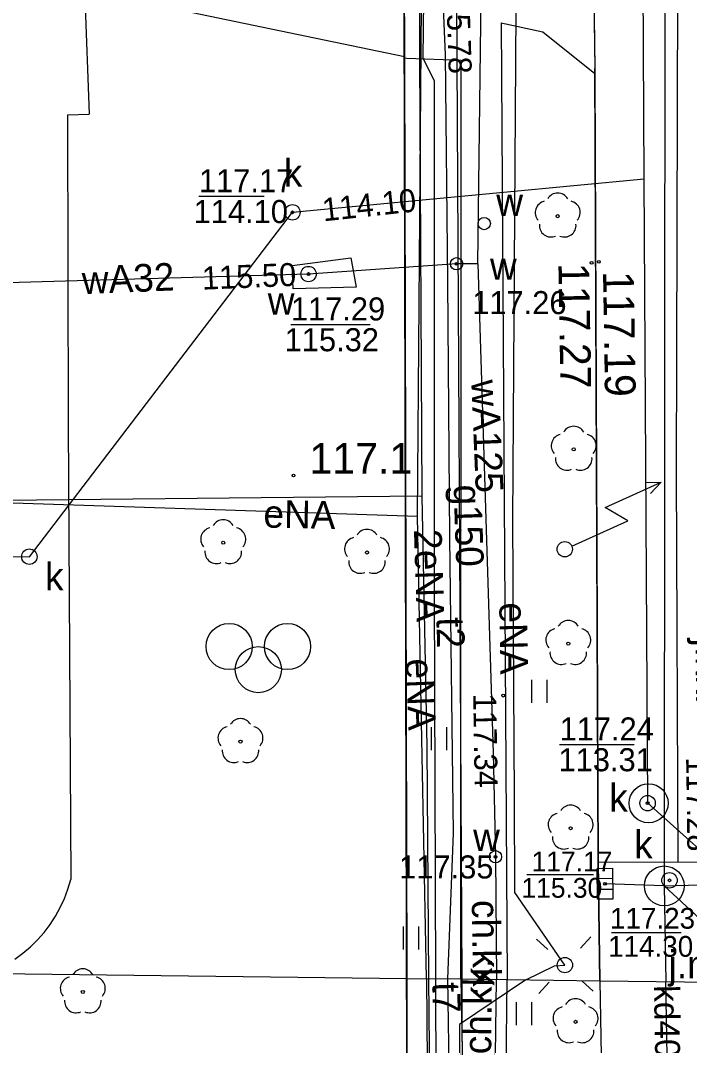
# Model space of a CAD drawing. Extents: x 6434771 to 6436222, y 5663454 to 5664782.
# Drawn here: x 6435119.21 to 6435140.97, y 5664193.66 to 5664226.99 of the extents above; entities that cross this region are included whole.
import ezdxf

# ---------------------------------------------------------------- set-up
doc = ezdxf.new("R2010")
doc.units = 0
for name, color, linetype in [('Warstwa 1', 7, 'Continuous'), ('Warstwa 11', 7, 'Continuous'), ('Warstwa 12', 7, 'Continuous'), ('Warstwa 13', 7, 'Continuous'), ('Warstwa 14', 7, 'Continuous'), ('Warstwa 15', 7, 'Continuous'), ('Warstwa 2', 7, 'Continuous'), ('Warstwa 25', 7, 'Continuous'), ('Warstwa 3', 7, 'Continuous'), ('Warstwa 37', 7, 'Continuous'), ('Warstwa 4', 7, 'Continuous'), ('Warstwa 40', 7, 'Continuous'), ('Warstwa 5', 7, 'Continuous'), ('Warstwa 6', 7, 'Continuous'), ('Warstwa 7', 7, 'Continuous'), ('Warstwa 8', 7, 'Continuous'), ('Warstwa 9', 7, 'Continuous')]:
    doc.layers.add(name, color=color, linetype=linetype)

msp = doc.modelspace()

# ---------------------------------------------------------------- linework, layer by layer
at = {"layer": 'Warstwa 1'}
msp.add_line((6435131.675, 5664231.699), (6435131.777, 5664193.003), dxfattribs=at)
msp.add_line((6435131.675, 5664231.699), (6435131.777, 5664193.003), dxfattribs=at)
msp.add_circle((6435136.914, 5664209.796), 0.25, dxfattribs=at)
at = {"layer": 'Warstwa 11'}
for centre in [(6435136.684, 5664220.627), (6435137.204, 5664213.044), (6435125.802, 5664210.007), (6435130.479, 5664209.691), (6435137.027, 5664206.728), (6435126.364, 5664203.54), (6435137.104, 5664200.725), (6435121.235, 5664195.401), (6435137.264, 5664194.429)]:
    msp.add_circle(centre, 0.05, dxfattribs=at)
for centre, start, end in [((6435136.684, 5664221.002), 30.1471, 149.8529), ((6435136.327, 5664220.743), 102.1471, 221.8529), ((6435137.041, 5664220.743), 318.1471, 77.8529), ((6435136.464, 5664220.324), 174.1471, 293.8529), ((6435136.904, 5664220.324), 246.1471, 5.8529), ((6435137.204, 5664213.419), 30.1471, 149.8529), ((6435136.847, 5664213.16), 102.1471, 221.8529), ((6435137.561, 5664213.16), 318.1471, 77.8529), ((6435136.984, 5664212.741), 174.1471, 293.8529), ((6435137.424, 5664212.741), 246.1471, 5.8529), ((6435125.802, 5664210.382), 30.1471, 149.8529), ((6435125.445, 5664210.123), 102.1471, 221.8529), ((6435126.159, 5664210.123), 318.1471, 77.8529), ((6435130.479, 5664210.066), 30.1471, 149.8529), ((6435130.122, 5664209.807), 102.1471, 221.8529), ((6435130.836, 5664209.807), 318.1471, 77.8529), ((6435125.582, 5664209.704), 174.1471, 293.8529), ((6435126.022, 5664209.704), 246.1471, 5.8529), ((6435130.259, 5664209.388), 174.1471, 293.8529), ((6435130.699, 5664209.388), 246.1471, 5.8529), ((6435137.027, 5664207.103), 30.1471, 149.8529), ((6435136.67, 5664206.844), 102.1471, 221.8529), ((6435137.384, 5664206.844), 318.1471, 77.8529), ((6435136.807, 5664206.425), 174.1471, 293.8529), ((6435137.247, 5664206.425), 246.1471, 5.8529), ((6435126.007, 5664203.656), 102.1471, 221.8529), ((6435126.364, 5664203.915), 30.1471, 149.8529), ((6435126.721, 5664203.656), 318.1471, 77.8529), ((6435126.144, 5664203.237), 174.1471, 293.8529), ((6435126.584, 5664203.237), 246.1471, 5.8529), ((6435137.104, 5664201.1), 30.1471, 149.8529), ((6435136.747, 5664200.841), 102.1471, 221.8529), ((6435137.461, 5664200.841), 318.1471, 77.8529), ((6435136.884, 5664200.422), 174.1471, 293.8529), ((6435137.324, 5664200.422), 246.1471, 5.8529), ((6435121.235, 5664195.776), 30.1471, 149.8529), ((6435120.878, 5664195.517), 102.1471, 221.8529), ((6435121.592, 5664195.517), 318.1471, 77.8529), ((6435121.015, 5664195.098), 174.1471, 293.8529), ((6435121.455, 5664195.098), 246.1471, 5.8529), ((6435137.264, 5664194.804), 30.1471, 149.8529), ((6435136.907, 5664194.545), 102.1471, 221.8529), ((6435137.621, 5664194.545), 318.1471, 77.8529), ((6435137.044, 5664194.126), 174.1471, 293.8529), ((6435137.484, 5664194.126), 246.1471, 5.8529)]:
    msp.add_arc(centre, 0.375, start, end, dxfattribs=at)
at = {"layer": 'Warstwa 12'}
for points in [[(6435133.643, 5664445.847), (6435133.404, 5664435.078), (6435132.667, 5664431.208), (6435132.678, 5664412.355), (6435132.681, 5664405.416), (6435132.579, 5664400.618), (6435132.586, 5664390.716), (6435132.563, 5664383.288), (6435132.576, 5664378.896), (6435132.734, 5664353.122), (6435132.866, 5664338.534), (6435133.074, 5664327.635), (6435133.182, 5664318.267), (6435133.214, 5664309.159), (6435133.188, 5664288.088), (6435133.178, 5664279.887), (6435133.13, 5664242.833), (6435133.381, 5664229.698), (6435133.559, 5664195.823)], [(6435134.083, 5664219.078), (6435134.208, 5664228.648), (6435134.268, 5664250.12), (6435134.267, 5664257.501), (6435134.191, 5664263.787), (6435134.082, 5664284.327), (6435134.081, 5664284.427), (6435133.974, 5664313.442), (6435133.743, 5664324.372), (6435133.674, 5664344.565)], [(6435132.719, 5664195.833), (6435132.68, 5664208.4), (6435132.67, 5664225.03), (6435132.31, 5664225.75), (6435132.34, 5664228.64), (6435132.19, 5664229.19), (6435132.19, 5664231.32), (6435132.37, 5664231.74), (6435132.45, 5664240.21), (6435132.46, 5664267.88), (6435132.32, 5664275.21), (6435132.22, 5664285.54), (6435132.04, 5664300.75), (6435132.38, 5664301.64), (6435132.54, 5664302.52), (6435132.33, 5664303.13), (6435131.38, 5664303.29), (6435107.792, 5664304.94)], [(6435135.647, 5664195.796), (6435136.576, 5664196.252), (6435136.917, 5664196.274), (6435135.291, 5664198.634), (6435135.276, 5664201.711), (6435135.226, 5664210.718), (6435135.353, 5664230.664), (6435136.831, 5664241.248), (6435136.744, 5664284.455)], [(6435132.126, 5664210.86), (6435132.463, 5664253.872), (6435132.335, 5664270.546)], [(6435131.957, 5664257.519), (6435132.204, 5664238.223), (6435132.184, 5664225.812), (6435132.261, 5664211.519)], [(6435132.854, 5664229.966), (6435133.023, 5664225.871), (6435133.099, 5664218.499), (6435133.163, 5664210.169), (6435133.278, 5664200.569), (6435133.099, 5664195.827)], [(6435134.083, 5664219.078), (6435133.393, 5664219.077), (6435128.578, 5664218.745), (6435116.518, 5664218.392)], [(6435134.083, 5664219.078), (6435134.585, 5664203.176), (6435134.66, 5664199.799), (6435134.691, 5664195.808)], [(6435132.261, 5664211.519), (6435115.548, 5664211.352), (6435115.394, 5664212.033)], [(6435132.261, 5664211.519), (6435132.423, 5664203.386), (6435132.485, 5664195.835)], [(6435132.126, 5664210.862), (6435118.299, 5664211.311)], [(6435132.418, 5664195.836), (6435132.126, 5664210.86)], [(6434965.215, 5664108.673), (6434971.713, 5664111.58), (6434980.687, 5664115.472), (6434988.221, 5664118.766), (6434997.273, 5664122.827), (6435005.395, 5664126.375), (6435006.34, 5664126.788), (6435014.456, 5664130.475), (6435018.146, 5664132.122), (6435029.338, 5664137.148), (6435032.33, 5664136.147), (6435036.686, 5664134.339), (6435050.589, 5664140.067), (6435057.419, 5664143.05), (6435079.475, 5664152.642), (6435085.564, 5664155.387), (6435093.099, 5664158.682), (6435114.641, 5664168.186), (6435127.861, 5664174.02), (6435134.941, 5664177.209), (6435134.553, 5664185.209), (6435134.691, 5664195.808)], [(6435128.25, 5664183.32), (6435129.15, 5664183.07), (6435129.33, 5664184.27), (6435129.86, 5664185.1), (6435132.02, 5664187.07), (6435132.56, 5664188.05), (6435132.74, 5664188.98), (6435132.719, 5664195.833)], [(6435133.099, 5664195.827), (6435133.262, 5664185.157), (6435133.121, 5664184.271), (6435132.983, 5664183.422), (6435132.15, 5664182.461), (6435131.737, 5664182.082), (6435130.945, 5664181.422)], [(6435132.418, 5664195.836), (6435132.449, 5664191.747), (6435132.54, 5664189.053), (6435132.409, 5664188.195)], [(6435132.485, 5664195.835), (6435132.54, 5664189.053), (6435132.409, 5664188.195)], [(6435135.647, 5664195.796), (6435133.486, 5664194.342), (6435133.47, 5664188.556)], [(6435133.559, 5664195.823), (6435133.58, 5664191.78)]]:
    msp.add_lwpolyline(points, dxfattribs=at)
at = {"layer": 'Warstwa 13'}
msp.add_circle((6435128.086, 5664212.197), 0.045, dxfattribs=at)
at = {"layer": 'Warstwa 14'}
for p, q in [((6435125.008, 5664221.277), (6435127.139, 5664221.277)), ((6435128.004, 5664217.109), (6435130.579, 5664217.109)), ((6435136.746, 5664203.452), (6435139.175, 5664203.452)), ((6435135.675, 5664199.215), (6435137.849, 5664199.215)), ((6435138.438, 5664197.335), (6435140.697, 5664197.335))]:
    msp.add_line(p, q, dxfattribs=at)
for centre in [(6435128.053, 5664220.751), (6435128.053, 5664220.751), (6435128.578, 5664218.745), (6435128.578, 5664218.745), (6435139.607, 5664201.539), (6435140.32, 5664199.03), (6435138.222, 5664198.92)]:
    msp.add_circle(centre, 0.045, dxfattribs=at)
at = {"layer": 'Warstwa 15'}
msp.add_lwpolyline([(6435129.955, 5664219.268), (6435130.123, 5664218.316), (6435128.082, 5664218.261), (6435128.042, 5664219.021)], close=True, dxfattribs=at)
for centre, radius in [((6435139.639, 5664201.536), 0.635), ((6435140.15, 5664198.85), 0.648)]:
    msp.add_circle(centre, radius, dxfattribs=at)
at = {"layer": 'Warstwa 2'}
for points in [[(6435131.77, 5664195.843), (6435131.694, 5664225.818)], [(6435087.866, 5664164.393), (6435105.652, 5664172.158), (6435107.483, 5664172.986), (6435125.27, 5664181.02), (6435125.87, 5664181.41), (6435126.52, 5664181.97), (6435127.545, 5664182.943), (6435128.478, 5664184.012), (6435129.7, 5664185.818), (6435130.827, 5664188.064), (6435131.547, 5664190.486), (6435131.777, 5664193.003), (6435131.77, 5664195.843)]]:
    msp.add_lwpolyline(points, dxfattribs=at)
msp.add_circle((6435136.917, 5664196.274), 0.25, dxfattribs=at)
at = {"layer": 'Warstwa 25'}
for centre in [(6435137.787, 5664219.11), (6435138.022, 5664219.14), (6435134.913, 5664205.036)]:
    msp.add_circle(centre, 0.045, dxfattribs=at)
at = {"layer": 'Warstwa 3'}
msp.add_lwpolyline([(6435131.677, 5664231.029), (6435131.694, 5664225.818)], dxfattribs=at)
at = {"layer": 'Warstwa 37'}
msp.add_lwpolyline([(6435140.585, 5664228.005), (6435140.533, 5664212.284), (6435140.595, 5664199.624)], dxfattribs=at)
at = {"layer": 'Warstwa 4'}
for p, q in [((6435137.97, 5664199.092), (6435138.47, 5664199.098)), ((6435137.974, 5664198.742), (6435138.474, 5664198.748))]:
    msp.add_line(p, q, dxfattribs=at)
msp.add_lwpolyline([(6435137.977, 5664198.417), (6435137.967, 5664199.417), (6435138.467, 5664199.423), (6435138.477, 5664198.423)], close=True, dxfattribs=at)
for points in [[(6435136.364, 5664196.781), (6435135.996, 5664197.119)], [(6435137.424, 5664196.827), (6435137.762, 5664197.195)], [(6435136.41, 5664195.721), (6435136.072, 5664195.353)], [(6435137.47, 5664195.767), (6435137.838, 5664195.429)]]:
    msp.add_lwpolyline(points, dxfattribs=at)
for centre, radius in [((6435128.053, 5664220.751), 0.25), ((6435134.292, 5664220.385), 0.2), ((6435133.393, 5664219.077), 0.2), ((6435128.578, 5664218.745), 0.25), ((6435119.496, 5664209.554), 0.25), ((6435139.608, 5664201.539), 0.25), ((6435134.66, 5664199.799), 0.2), ((6435140.32, 5664199.03), 0.25)]:
    msp.add_circle(centre, radius, dxfattribs=at)
at = {"layer": 'Warstwa 40'}
msp.add_line((6435137.142, 5664209.899), (6435138.966, 5664210.719), dxfattribs=at)
for points in [[(6435137.142, 5664209.899), (6435138.966, 5664210.719), (6435138.223, 5664211.152), (6435140.047, 5664211.973)], [(6435139.547, 5664211.963), (6435140.047, 5664211.973), (6435139.707, 5664211.606)]]:
    msp.add_lwpolyline(points, dxfattribs=at)
msp.add_circle((6435136.914, 5664209.796), 0.25, dxfattribs=at)
at = {"layer": 'Warstwa 5'}
for p, q in [((6435134.839, 5664226.915), (6435136.201, 5664226.616)), ((6435134.839, 5664226.915), (6435135.041, 5664195.805)), ((6435136.201, 5664226.616), (6435137.891, 5664225.266)), ((6435131.694, 5664225.772), (6435131.77, 5664195.843)), ((6435131.694, 5664225.772), (6435131.777, 5664225.769)), ((6435131.777, 5664225.769), (6435133.538, 5664225.699)), ((6435133.529, 5664195.823), (6435133.538, 5664225.699)), ((6435137.891, 5664225.266), (6435137.998, 5664199.628)), ((6435135.844, 5664204.801), (6435135.844, 5664205.551)), ((6435136.344, 5664204.801), (6435136.344, 5664205.551)), ((6435132.579, 5664203.263), (6435132.579, 5664204.013)), ((6435133.079, 5664203.263), (6435133.079, 5664204.013)), ((6435137.998, 5664199.628), (6435138.055, 5664195.767)), ((6435131.666, 5664196.779), (6435131.666, 5664197.529)), ((6435132.166, 5664196.779), (6435132.166, 5664197.529)), ((6435131.77, 5664195.843), (6435133.529, 5664195.823)), ((6435131.77, 5664195.843), (6435131.777, 5664193.003)), ((6435131.77, 5664195.843), (6435133.529, 5664195.823)), ((6435133.529, 5664195.823), (6435133.671, 5664189.15)), ((6435134.97, 5664189.094), (6435135.041, 5664195.805)), ((6435135.041, 5664195.805), (6435138.055, 5664195.767)), ((6435135.041, 5664195.805), (6435138.055, 5664195.767)), ((6435138.055, 5664195.767), (6435138.092, 5664193.327)), ((6435135.345, 5664194.322), (6435135.345, 5664195.072)), ((6435135.845, 5664194.322), (6435135.845, 5664195.072))]:
    msp.add_line(p, q, dxfattribs=at)
at = {"layer": 'Warstwa 6'}
for points in [[(6435137.558, 5664445.799), (6435137.303, 5664438.148), (6435137.199, 5664426.762), (6435137.103, 5664415.978), (6435137.036, 5664407.673), (6435137.105, 5664395.815), (6435137.091, 5664386.259), (6435137.195, 5664369.088), (6435137.211, 5664354.664), (6435137.167, 5664346.424), (6435137.285, 5664333.18), (6435137.336, 5664319.895), (6435137.401, 5664303.167), (6435137.41, 5664295.553), (6435137.544, 5664272.618), (6435137.601, 5664265.317), (6435137.718, 5664252.878), (6435137.795, 5664243.587), (6435137.79, 5664232.957), (6435137.89, 5664225.433)], [(6435131.675, 5664231.699), (6435131.777, 5664193.003), (6435131.547, 5664190.486), (6435130.827, 5664188.064), (6435129.7, 5664185.818), (6435128.478, 5664184.012), (6435127.545, 5664182.943), (6435126.513, 5664181.966), (6435154.317, 5664193.62)], [(6435138.055, 5664195.767), (6435137.998, 5664199.628), (6435137.89, 5664225.433)], [(6435138.055, 5664195.767), (6435138.092, 5664193.327)]]:
    msp.add_lwpolyline(points, dxfattribs=at)
msp.add_lwpolyline([(6435087.866, 5664164.393), (6435105.652, 5664172.158), (6435106.188, 5664173.422), (6435107.483, 5664172.986), (6435125.272, 5664181.021), (6435125.504, 5664182.038), (6435126.513, 5664181.966), (6435127.545, 5664182.943), (6435128.478, 5664184.012), (6435129.7, 5664185.818), (6435130.827, 5664188.064), (6435131.547, 5664190.486), (6435131.777, 5664193.003), (6435131.675, 5664231.699), (6435074.344, 5664241.114), (6435062.557, 5664243.107), (6435053.027, 5664244.803), (6435053.225, 5664236.38), (6435055.694, 5664232.199), (6435063.671, 5664215.371), (6435069.553, 5664203.098), (6435081.442, 5664178.072)], close=True, dxfattribs=at)
for centre in [(6435128.053, 5664220.751), (6435133.393, 5664219.077), (6435128.578, 5664218.745), (6435139.608, 5664201.539), (6435134.66, 5664199.799), (6435140.32, 5664199.03), (6435138.222, 5664198.92)]:
    msp.add_circle(centre, 0.045, dxfattribs=at)
at = {"layer": 'Warstwa 7'}
for q in [(6435138.221, 5664198.92), (6435145.374, 5664199.013), (6435143.537, 5664195.701)]:
    msp.add_line((6435140.15, 5664198.85), q, dxfattribs=at)
for points in [[(6435145.141, 5664195.681), (6435142.645, 5664198.835), (6435139.611, 5664201.539), (6435139.497, 5664221.843), (6435139.346, 5664251.559), (6435139.29, 5664260.161), (6435139.287, 5664261.561), (6435139.252, 5664272.713), (6435139.213, 5664280.176), (6435139.141, 5664287.08), (6435139.161, 5664297.457), (6435139.084, 5664319.201), (6435138.978, 5664327.804), (6435138.81, 5664332.24)], [(6435139.63, 5664330.28), (6435140.03, 5664312.219), (6435140.051, 5664304.078), (6435140.072, 5664300.027), (6435139.779, 5664288.821), (6435139.835, 5664276.848), (6435140.166, 5664269.751), (6435140.211, 5664253.668), (6435140.167, 5664229.316), (6435140.15, 5664198.85), (6435140.205, 5664195.742)], [(6435093.551, 5664211.944), (6435093.825, 5664209.644), (6435119.496, 5664209.554), (6435128.053, 5664220.751), (6435139.497, 5664221.843)], [(6435140.4, 5664184.85), (6435140.205, 5664195.742)]]:
    msp.add_lwpolyline(points, dxfattribs=at)
at = {"layer": 'Warstwa 8'}
for p, q in [((6435137.804, 5664231.872), (6435137.89, 5664225.433)), ((6435121.289, 5664227.984), (6435131.694, 5664225.818)), ((6435121.289, 5664227.984), (6435121.441, 5664223.942)), ((6435131.694, 5664225.818), (6435131.694, 5664225.772)), ((6435131.694, 5664225.772), (6435131.77, 5664195.843)), ((6435137.89, 5664225.433), (6435137.891, 5664225.266)), ((6435137.891, 5664225.266), (6435137.998, 5664199.628)), ((6435120.74, 5664223.92), (6435121.441, 5664223.942)), ((6435120.74, 5664223.92), (6435120.759, 5664213.859)), ((6435120.759, 5664213.859), (6435120.84, 5664199.056)), ((6435137.998, 5664199.628), (6435141.788, 5664199.622)), ((6435137.998, 5664199.628), (6435141.788, 5664199.622)), ((6435137.998, 5664199.628), (6435138.055, 5664195.767)), ((6435120.75, 5664198.745), (6435120.84, 5664199.056)), ((6435120.637, 5664198.442), (6435120.75, 5664198.745)), ((6435120.503, 5664198.148), (6435120.637, 5664198.442)), ((6435120.347, 5664197.864), (6435120.503, 5664198.148)), ((6435120.171, 5664197.593), (6435120.347, 5664197.864)), ((6435119.976, 5664197.335), (6435120.171, 5664197.593)), ((6435119.532, 5664196.866), (6435119.763, 5664197.092)), ((6435119.763, 5664197.092), (6435119.976, 5664197.335)), ((6435119.286, 5664196.657), (6435119.532, 5664196.866)), ((6435119.024, 5664196.466), (6435119.286, 5664196.657)), ((6435118.263, 5664196.007), (6435131.77, 5664195.843)), ((6435118.263, 5664196.007), (6435131.77, 5664195.843)), ((6435131.77, 5664195.843), (6435131.777, 5664193.003)), ((6435138.055, 5664195.767), (6435145.642, 5664195.675)), ((6435138.055, 5664195.767), (6435138.092, 5664193.327)), ((6435138.055, 5664195.767), (6435145.642, 5664195.675))]:
    msp.add_line(p, q, dxfattribs=at)
for centre in [(6435125.994, 5664206.631), (6435127.894, 5664206.631), (6435126.944, 5664205.881)]:
    msp.add_circle(centre, 0.75, dxfattribs=at)
at = {"layer": 'Warstwa 9'}
for p, q in [((6435137.804, 5664231.872), (6435137.89, 5664225.433)), ((6435131.677, 5664231.029), (6435131.694, 5664225.818)), ((6435131.677, 5664231.029), (6435131.694, 5664225.818)), ((6435121.289, 5664227.984), (6435121.441, 5664223.942)), ((6435121.289, 5664227.984), (6435131.694, 5664225.818)), ((6435134.839, 5664226.915), (6435135.041, 5664195.805)), ((6435134.839, 5664226.915), (6435136.201, 5664226.616)), ((6435136.201, 5664226.616), (6435137.891, 5664225.266)), ((6435131.694, 5664225.818), (6435131.694, 5664225.772)), ((6435131.694, 5664225.772), (6435131.777, 5664225.769)), ((6435131.777, 5664225.769), (6435133.538, 5664225.699)), ((6435133.529, 5664195.823), (6435133.538, 5664225.699)), ((6435137.89, 5664225.433), (6435137.891, 5664225.266)), ((6435120.74, 5664223.92), (6435121.441, 5664223.942)), ((6435120.74, 5664223.92), (6435120.759, 5664213.859)), ((6435120.759, 5664213.859), (6435120.84, 5664199.056)), ((6435120.75, 5664198.745), (6435120.84, 5664199.056)), ((6435120.637, 5664198.442), (6435120.75, 5664198.745)), ((6435120.503, 5664198.148), (6435120.637, 5664198.442)), ((6435120.347, 5664197.864), (6435120.503, 5664198.148)), ((6435120.171, 5664197.593), (6435120.347, 5664197.864)), ((6435119.976, 5664197.335), (6435120.171, 5664197.593)), ((6435119.532, 5664196.866), (6435119.763, 5664197.092)), ((6435119.763, 5664197.092), (6435119.976, 5664197.335)), ((6435119.286, 5664196.657), (6435119.532, 5664196.866)), ((6435119.024, 5664196.466), (6435119.286, 5664196.657)), ((6435133.529, 5664195.823), (6435135.041, 5664195.805)), ((6435133.529, 5664195.823), (6435133.671, 5664189.15)), ((6435133.529, 5664195.823), (6435135.041, 5664195.805)), ((6435134.97, 5664189.094), (6435135.041, 5664195.805))]:
    msp.add_line(p, q, dxfattribs=at)

# ---------------------------------------------------------------- texts
at = {"layer": 'Warstwa 13'}
for s, rotation, p in [('wA32', 2.372, (6435121.223, 5664218.089)), ('wA125', 272.3841, (6435133.869, 5664215.291)), ('g150', 271.9659, (6435133.293, 5664211.886)), ('eNA', 358.832, (6435127.104, 5664210.503)), ('2eNA', 271.8054, (6435132.006, 5664210.433)), ('eNA', 271.009, (6435134.781, 5664208.06)), ('t2', 271.3815, (6435132.738, 5664207.575)), ('eNA', 272.2982, (6435131.737, 5664206.229)), ('t7', 271.5705, (6435132.603, 5664195.707))]:
    msp.add_text(s, height=0.9, rotation=rotation, dxfattribs=at).set_placement(p)
msp.add_text('117.1', height=1, dxfattribs=at).set_placement((6435128.606, 5664212.249))
at = {"layer": 'Warstwa 14'}
for s, rotation, p in [('115.78', 271.7997, (6435133.045, 5664228.308)), ('114.10', 6.1421, (6435129.062, 5664220.456)), ('115.50', 2.372, (6435125.125, 5664218.235))]:
    msp.add_text(s, height=0.75, rotation=rotation, dxfattribs=at).set_placement(p)
for s, height, p in [('114.10', 0.75, (6435124.84, 5664220.402)), ('115.32', 0.75, (6435127.801, 5664216.234)), ('113.31', 0.75, (6435136.71, 5664202.577)), ('115.30', 0.643, (6435135.503, 5664198.464)), ('114.30', 0.677, (6435138.322, 5664196.544))]:
    msp.add_text(s, height=height, dxfattribs=at).set_placement(p)
at = {"layer": 'Warstwa 25'}
for s, height, rotation, p in [('117.27', 1, 270.9403, (6435136.705, 5664219.097)), ('117.19', 1, 270.9346, (6435138.156, 5664218.833)), ('117.34', 0.75, 270.9002, (6435133.933, 5664205.097)), ('117.28', 0.75, 270.8371, (6435140.859, 5664203.032))]:
    msp.add_text(s, height=height, rotation=rotation, dxfattribs=at).set_placement(p)
at = {"layer": 'Warstwa 5'}
for s, p in [('k', (6435127.774, 5664221.582)), ('w', (6435134.685, 5664220.632)), ('w', (6435134.48, 5664218.558)), ('w', (6435127.251, 5664217.426)), ('k', (6435120.006, 5664208.46)), ('k', (6435138.359, 5664201.268)), ('k', (6435139.168, 5664199.749)), ('w', (6435133.932, 5664199.985))]:
    msp.add_text(s, height=0.9, dxfattribs=at).set_placement(p)
at = {"layer": 'Warstwa 6'}
for s, height, p in [('117.17', 0.75, (6435125.012, 5664221.402)), ('117.26', 0.75, (6435133.903, 5664217.44)), ('117.29', 0.75, (6435128.003, 5664217.234)), ('117.24', 0.75, (6435136.744, 5664203.577)), ('117.35', 0.75, (6435131.526, 5664199.09)), ('117.17', 0.643, (6435135.833, 5664199.322)), ('117.23', 0.677, (6435138.383, 5664197.457))]:
    msp.add_text(s, height=height, dxfattribs=at).set_placement(p)
at = {"layer": 'Warstwa 7'}
msp.add_text('kd400', height=0.8123, rotation=271.0205, dxfattribs=at).set_placement((6435139.813, 5664195.617))
at = {"layer": 'Warstwa 8'}
msp.add_text('j.kk.', height=0.9, rotation=270.7512, dxfattribs=at).set_placement((6435141.161, 5664206.891))
msp.add_text('j.mb.', height=0.9, dxfattribs=at).set_placement((6435140.292, 5664195.847))
at = {"layer": 'Warstwa 9'}
for rotation, p in [(270.9002, (6435133.888, 5664198.386)), (89.3929, (6435134.517, 5664193.371))]:
    msp.add_text('ch.kk.', height=0.9, rotation=rotation, dxfattribs=at).set_placement(p)

doc.saveas('drawing.dxf')
